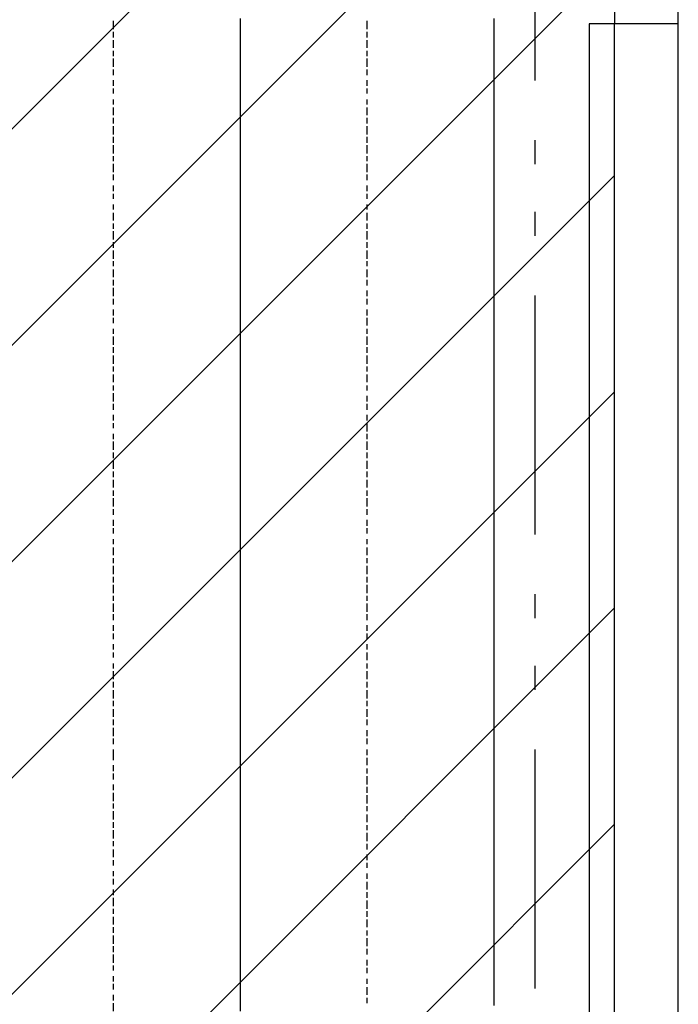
# Model space of a CAD drawing. Extents: x 997 to 109698, y 921 to 94021.
# Tile 679 of 718: x 35889 to 36923, y 50023 to 51568. Entities that reach past the tile are written whole.
import ezdxf

# ---------------------------------------------------------------- set-up
doc = ezdxf.new("R2010")
doc.units = 0
doc.header["$MEASUREMENT"] = 0
for name, color, linetype in [('12', 7, 'CONTINUOUS'), ('28', 7, 'CONTINUOUS'), ('40', 7, 'CONTINUOUS')]:
    doc.layers.add(name, color=color, linetype=linetype)

msp = doc.modelspace()

# ---------------------------------------------------------------- linework, layer by layer
at = {"layer": '12', "color": 1}
for p, q in [((36036.630503, 51552.563401), (36036.630503, 51565.563401)), ((36434.630503, 51552.563401), (36434.630503, 51565.563401)), ((36036.630503, 51539.563401), (36036.630503, 51548.563401)), ((36434.630503, 51539.563401), (36434.630503, 51548.563401)), ((36036.630503, 51523.563401), (36036.630503, 51535.563401)), ((36434.630503, 51523.563401), (36434.630503, 51535.563401)), ((36036.630503, 51510.563401), (36036.630503, 51518.563401)), ((36434.630503, 51510.563401), (36434.630503, 51518.563401)), ((36036.630503, 51493.563401), (36036.630503, 51506.563401)), ((36434.630503, 51493.563401), (36434.630503, 51506.563401)), ((36036.630503, 51480.563401), (36036.630503, 51489.563401)), ((36434.630503, 51480.563401), (36434.630503, 51489.563401)), ((36036.630503, 51463.563401), (36036.630503, 51472.563401)), ((36434.630503, 51463.563401), (36434.630503, 51472.563401)), ((36036.630503, 51451.563401), (36036.630503, 51459.563401)), ((36434.630503, 51451.563401), (36434.630503, 51459.563401)), ((36036.630503, 51434.563401), (36036.630503, 51442.563401)), ((36434.630503, 51434.563401), (36434.630503, 51442.563401)), ((36036.630503, 51417.563401), (36036.630503, 51429.563401)), ((36434.630503, 51417.563401), (36434.630503, 51429.563401)), ((36036.630503, 51404.563401), (36036.630503, 51413.563401)), ((36434.630503, 51404.563401), (36434.630503, 51413.563401)), ((36036.630503, 51387.563401), (36036.630503, 51400.563401)), ((36434.630503, 51387.563401), (36434.630503, 51400.563401)), ((36036.630503, 51374.563401), (36036.630503, 51383.563401)), ((36434.630503, 51374.563401), (36434.630503, 51383.563401)), ((36036.630503, 51357.563401), (36036.630503, 51370.563401)), ((36434.630503, 51357.563401), (36434.630503, 51370.563401)), ((36036.630503, 51345.563401), (36036.630503, 51353.563401)), ((36036.630503, 51328.563401), (36036.630503, 51341.563401)), ((36434.630503, 51345.563401), (36434.630503, 51353.563401)), ((36434.630503, 51328.563401), (36434.630503, 51341.563401)), ((36036.630503, 51315.563401), (36036.630503, 51324.563401)), ((36434.630503, 51315.563401), (36434.630503, 51324.563401)), ((36036.630503, 51298.563401), (36036.630503, 51307.563401)), ((36036.630503, 51286.563401), (36036.630503, 51294.563401)), ((36434.630503, 51298.563401), (36434.630503, 51307.563401)), ((36434.630503, 51286.563401), (36434.630503, 51294.563401)), ((36036.630503, 51269.563401), (36036.630503, 51277.563401)), ((36036.630503, 51252.563401), (36036.630503, 51264.563401)), ((36434.630503, 51269.563401), (36434.630503, 51277.563401)), ((36434.630503, 51252.563401), (36434.630503, 51264.563401)), ((36036.630503, 51239.563401), (36036.630503, 51247.563401)), ((36036.630503, 51222.563401), (36036.630503, 51235.563401)), ((36434.630503, 51239.563401), (36434.630503, 51247.563401)), ((36434.630503, 51222.563401), (36434.630503, 51235.563401)), ((36036.630503, 51209.563401), (36036.630503, 51218.563401)), ((36434.630503, 51209.563401), (36434.630503, 51218.563401)), ((36036.630503, 51192.563401), (36036.630503, 51205.563401)), ((36434.630503, 51192.563401), (36434.630503, 51205.563401)), ((36036.630503, 51180.563401), (36036.630503, 51188.563401)), ((36434.630503, 51180.563401), (36434.630503, 51188.563401)), ((36036.630503, 51163.563401), (36036.630503, 51175.563401)), ((36434.630503, 51163.563401), (36434.630503, 51175.563401)), ((36036.630503, 51150.563401), (36036.630503, 51159.563401)), ((36434.630503, 51150.563401), (36434.630503, 51159.563401)), ((36036.630503, 51133.563401), (36036.630503, 51146.563401)), ((36434.630503, 51133.563401), (36434.630503, 51142.563401)), ((36036.630503, 51120.563401), (36036.630503, 51129.563401)), ((36434.630503, 51120.563401), (36434.630503, 51129.563401)), ((36036.630503, 51103.563401), (36036.630503, 51112.563401)), ((36434.630503, 51103.563401), (36434.630503, 51112.563401)), ((36036.630503, 51091.563401), (36036.630503, 51099.563401)), ((36434.630503, 51087.563401), (36434.630503, 51099.563401)), ((36036.630503, 51074.563401), (36036.630503, 51082.563401)), ((36434.630503, 51074.563401), (36434.630503, 51082.563401)), ((36036.630503, 51057.563401), (36036.630503, 51070.563401)), ((36434.630503, 51057.563401), (36434.630503, 51070.563401)), ((36036.630503, 51044.563401), (36036.630503, 51053.563401)), ((36434.630503, 51044.563401), (36434.630503, 51053.563401)), ((36036.630503, 51027.563401), (36036.630503, 51040.563401)), ((36434.630503, 51027.563401), (36434.630503, 51040.563401)), ((36036.630503, 51015.563401), (36036.630503, 51023.563401)), ((36434.630503, 51015.563401), (36434.630503, 51023.563401)), ((36036.630503, 50998.563401), (36036.630503, 51010.563401)), ((36434.630503, 50998.563401), (36434.630503, 51010.563401)), ((36036.630503, 50985.563401), (36036.630503, 50993.563401)), ((36434.630503, 50985.563401), (36434.630503, 50993.563401)), ((36036.630503, 50968.563401), (36036.630503, 50981.563401)), ((36434.630503, 50968.563401), (36434.630503, 50977.563401)), ((36036.630503, 50955.563401), (36036.630503, 50964.563401)), ((36434.630503, 50955.563401), (36434.630503, 50964.563401)), ((36036.630503, 50938.563401), (36036.630503, 50947.563401)), ((36434.630503, 50938.563401), (36434.630503, 50947.563401)), ((36036.630503, 50926.563401), (36036.630503, 50934.563401)), ((36434.630503, 50921.563401), (36434.630503, 50934.563401)), ((36036.630503, 50909.563401), (36036.630503, 50917.563401)), ((36434.630503, 50909.563401), (36434.630503, 50917.563401)), ((36036.630503, 50892.563401), (36036.630503, 50905.563401)), ((36434.630503, 50892.563401), (36434.630503, 50905.563401)), ((36036.630503, 50879.563401), (36036.630503, 50888.563401)), ((36434.630503, 50879.563401), (36434.630503, 50888.563401)), ((36036.630503, 50862.563401), (36036.630503, 50875.563401)), ((36434.630503, 50862.563401), (36434.630503, 50875.563401)), ((36036.630503, 50849.563401), (36036.630503, 50858.563401)), ((36434.630503, 50849.563401), (36434.630503, 50858.563401)), ((36036.630503, 50833.563401), (36036.630503, 50845.563401)), ((36434.630503, 50833.563401), (36434.630503, 50845.563401)), ((36036.630503, 50820.563401), (36036.630503, 50828.563401)), ((36036.630503, 50803.563401), (36036.630503, 50816.563401)), ((36434.630503, 50820.563401), (36434.630503, 50828.563401)), ((36434.630503, 50803.563401), (36434.630503, 50816.563401)), ((36036.630503, 50790.563401), (36036.630503, 50799.563401)), ((36434.630503, 50790.563401), (36434.630503, 50799.563401)), ((36036.630503, 50773.563401), (36036.630503, 50782.563401)), ((36036.630503, 50761.563401), (36036.630503, 50769.563401)), ((36434.630503, 50773.563401), (36434.630503, 50782.563401)), ((36434.630503, 50761.563401), (36434.630503, 50769.563401)), ((36036.630503, 50744.563401), (36036.630503, 50752.563401)), ((36036.630503, 50727.563401), (36036.630503, 50739.563401)), ((36434.630503, 50744.563401), (36434.630503, 50752.563401)), ((36434.630503, 50727.563401), (36434.630503, 50739.563401)), ((36036.630503, 50714.563401), (36036.630503, 50722.563401)), ((36434.630503, 50714.563401), (36434.630503, 50722.563401)), ((36036.630503, 50697.563401), (36036.630503, 50710.563401)), ((36434.630503, 50697.563401), (36434.630503, 50710.563401)), ((36036.630503, 50684.563401), (36036.630503, 50693.563401)), ((36434.630503, 50684.563401), (36434.630503, 50693.563401)), ((36036.630503, 50667.563401), (36036.630503, 50680.563401)), ((36434.630503, 50667.563401), (36434.630503, 50680.563401)), ((36036.630503, 50655.563401), (36036.630503, 50663.563401)), ((36434.630503, 50655.563401), (36434.630503, 50663.563401)), ((36036.630503, 50638.563401), (36036.630503, 50651.563401)), ((36434.630503, 50638.563401), (36434.630503, 50651.563401)), ((36036.630503, 50625.563401), (36036.630503, 50634.563401)), ((36434.630503, 50625.563401), (36434.630503, 50634.563401)), ((36036.630503, 50608.563401), (36036.630503, 50617.563401)), ((36434.630503, 50608.563401), (36434.630503, 50617.563401)), ((36036.630503, 50595.563401), (36036.630503, 50604.563401)), ((36434.630503, 50595.563401), (36434.630503, 50604.563401)), ((36036.630503, 50579.563401), (36036.630503, 50587.563401)), ((36434.630503, 50579.563401), (36434.630503, 50587.563401)), ((36036.630503, 50566.563401), (36036.630503, 50574.563401)), ((36434.630503, 50562.563401), (36434.630503, 50574.563401)), ((36036.630503, 50549.563401), (36036.630503, 50557.563401)), ((36434.630503, 50549.563401), (36434.630503, 50557.563401)), ((36036.630503, 50532.563401), (36036.630503, 50545.563401)), ((36434.630503, 50532.563401), (36434.630503, 50545.563401)), ((36036.630503, 50519.563401), (36036.630503, 50528.563401)), ((36434.630503, 50519.563401), (36434.630503, 50528.563401)), ((36036.630503, 50502.563401), (36036.630503, 50515.563401)), ((36434.630503, 50502.563401), (36434.630503, 50515.563401)), ((36036.630503, 50490.563401), (36036.630503, 50498.563401)), ((36434.630503, 50490.563401), (36434.630503, 50498.563401)), ((36036.630503, 50473.563401), (36036.630503, 50485.563401)), ((36434.630503, 50473.563401), (36434.630503, 50485.563401)), ((36036.630503, 50460.563401), (36036.630503, 50469.563401)), ((36434.630503, 50460.563401), (36434.630503, 50469.563401)), ((36036.630503, 50443.563401), (36036.630503, 50456.563401)), ((36434.630503, 50443.563401), (36434.630503, 50452.563401)), ((36036.630503, 50430.563401), (36036.630503, 50439.563401)), ((36434.630503, 50430.563401), (36434.630503, 50439.563401)), ((36036.630503, 50413.563401), (36036.630503, 50422.563401)), ((36036.630503, 50405.563401), (36036.630503, 50413.563401)), ((36434.630503, 50413.563401), (36434.630503, 50422.563401)), ((36434.630503, 50397.563401), (36434.630503, 50409.563401)), ((36036.630503, 50388.563401), (36036.630503, 50397.563401)), ((36036.630503, 50375.563401), (36036.630503, 50384.563401)), ((36434.630503, 50384.563401), (36434.630503, 50392.563401)), ((36036.630503, 50358.563401), (36036.630503, 50367.563401)), ((36434.630503, 50367.563401), (36434.630503, 50380.563401)), ((36036.630503, 50341.563401), (36036.630503, 50354.563401)), ((36434.630503, 50354.563401), (36434.630503, 50363.563401)), ((36036.630503, 50329.563401), (36036.630503, 50337.563401)), ((36434.630503, 50337.563401), (36434.630503, 50350.563401)), ((36036.630503, 50312.563401), (36036.630503, 50325.563401)), ((36434.630503, 50325.563401), (36434.630503, 50333.563401)), ((36036.630503, 50299.563401), (36036.630503, 50308.563401)), ((36434.630503, 50308.563401), (36434.630503, 50320.563401)), ((36036.630503, 50282.563401), (36036.630503, 50295.563401)), ((36434.630503, 50295.563401), (36434.630503, 50303.563401)), ((36434.630503, 50278.563401), (36434.630503, 50291.563401)), ((36036.630503, 50270.563401), (36036.630503, 50278.563401)), ((36434.630503, 50265.563401), (36434.630503, 50274.563401)), ((36036.630503, 50253.563401), (36036.630503, 50265.563401)), ((36036.630503, 50240.563401), (36036.630503, 50248.563401)), ((36434.630503, 50248.563401), (36434.630503, 50257.563401)), ((36434.630503, 50236.563401), (36434.630503, 50244.563401)), ((36036.630503, 50223.563401), (36036.630503, 50231.563401)), ((36036.630503, 50210.563401), (36036.630503, 50219.563401)), ((36434.630503, 50219.563401), (36434.630503, 50227.563401)), ((36434.630503, 50202.563401), (36434.630503, 50214.563401)), ((36036.630503, 50193.563401), (36036.630503, 50202.563401)), ((36434.630503, 50189.563401), (36434.630503, 50198.563401)), ((36036.630503, 50176.563401), (36036.630503, 50189.563401)), ((36434.630503, 50172.563401), (36434.630503, 50185.563401)), ((36036.630503, 50164.563401), (36036.630503, 50172.563401)), ((36434.630503, 50159.563401), (36434.630503, 50168.563401)), ((36036.630503, 50147.563401), (36036.630503, 50159.563401)), ((36434.630503, 50143.563401), (36434.630503, 50155.563401)), ((36036.630503, 50134.563401), (36036.630503, 50143.563401)), ((36434.630503, 50130.563401), (36434.630503, 50138.563401)), ((36036.630503, 50117.563401), (36036.630503, 50130.563401)), ((36434.630503, 50113.563401), (36434.630503, 50126.563401)), ((36036.630503, 50104.563401), (36036.630503, 50113.563401)), ((36434.630503, 50100.563401), (36434.630503, 50109.563401)), ((36036.630503, 50087.563401), (36036.630503, 50100.563401)), ((36434.630503, 50083.563401), (36434.630503, 50092.563401)), ((36036.630503, 50075.563401), (36036.630503, 50083.563401)), ((36434.630503, 50071.563401), (36434.630503, 50079.563401)), ((36036.630503, 50058.563401), (36036.630503, 50066.563401)), ((36434.630503, 50054.563401), (36434.630503, 50062.563401)), ((36036.630503, 50045.563401), (36036.630503, 50054.563401)), ((36434.630503, 50037.563401), (36434.630503, 50049.563401)), ((36036.630503, 50028.563401), (36036.630503, 50037.563401)), ((36434.630503, 50024.563401), (36434.630503, 50032.563401)), ((36036.630503, 50011.563401), (36036.630503, 50024.563401))]:
    msp.add_line(p, q, dxfattribs=at)
at = {"layer": '12', "color": 5}
for p, q in [((36235.630503, 51561.563401), (36235.630503, 51569.563401)), ((36235.630503, 51548.563401), (36235.630503, 51561.563401)), ((36633.630503, 51556.563401), (36633.630503, 51569.563401)), ((36235.630503, 51539.563401), (36235.630503, 51548.563401)), ((36633.630503, 51548.563401), (36633.630503, 51556.563401)), ((36633.630503, 51539.563401), (36633.630503, 51548.563401)), ((36235.630503, 51527.563401), (36235.630503, 51539.563401)), ((36235.630503, 51518.563401), (36235.630503, 51527.563401)), ((36633.630503, 51527.563401), (36633.630503, 51539.563401)), ((36633.630503, 51518.563401), (36633.630503, 51527.563401)), ((36235.630503, 51510.563401), (36235.630503, 51518.563401)), ((36235.630503, 51497.563401), (36235.630503, 51510.563401)), ((36633.630503, 51510.563401), (36633.630503, 51518.563401)), ((36633.630503, 51497.563401), (36633.630503, 51510.563401)), ((36235.630503, 51489.563401), (36235.630503, 51497.563401)), ((36633.630503, 51489.563401), (36633.630503, 51497.563401)), ((36235.630503, 51480.563401), (36235.630503, 51489.563401)), ((36235.630503, 51468.563401), (36235.630503, 51480.563401)), ((36633.630503, 51480.563401), (36633.630503, 51489.563401)), ((36633.630503, 51468.563401), (36633.630503, 51480.563401)), ((36235.630503, 51459.563401), (36235.630503, 51468.563401)), ((36633.630503, 51459.563401), (36633.630503, 51468.563401)), ((36235.630503, 51451.563401), (36235.630503, 51459.563401)), ((36235.630503, 51438.563401), (36235.630503, 51451.563401)), ((36633.630503, 51446.563401), (36633.630503, 51459.563401)), ((36235.630503, 51429.563401), (36235.630503, 51438.563401)), ((36633.630503, 51438.563401), (36633.630503, 51446.563401)), ((36633.630503, 51429.563401), (36633.630503, 51438.563401)), ((36235.630503, 51417.563401), (36235.630503, 51429.563401)), ((36633.630503, 51417.563401), (36633.630503, 51429.563401)), ((36235.630503, 51408.563401), (36235.630503, 51417.563401)), ((36235.630503, 51400.563401), (36235.630503, 51408.563401)), ((36633.630503, 51408.563401), (36633.630503, 51417.563401)), ((36633.630503, 51400.563401), (36633.630503, 51408.563401)), ((36235.630503, 51387.563401), (36235.630503, 51400.563401)), ((36235.630503, 51379.563401), (36235.630503, 51387.563401)), ((36633.630503, 51387.563401), (36633.630503, 51400.563401)), ((36633.630503, 51379.563401), (36633.630503, 51387.563401)), ((36235.630503, 51370.563401), (36235.630503, 51379.563401)), ((36633.630503, 51370.563401), (36633.630503, 51379.563401)), ((36235.630503, 51357.563401), (36235.630503, 51370.563401)), ((36235.630503, 51349.563401), (36235.630503, 51357.563401)), ((36633.630503, 51357.563401), (36633.630503, 51370.563401)), ((36633.630503, 51349.563401), (36633.630503, 51357.563401)), ((36235.630503, 51341.563401), (36235.630503, 51349.563401)), ((36235.630503, 51328.563401), (36235.630503, 51341.563401)), ((36633.630503, 51336.563401), (36633.630503, 51349.563401)), ((36235.630503, 51319.563401), (36235.630503, 51328.563401)), ((36633.630503, 51328.563401), (36633.630503, 51336.563401)), ((36633.630503, 51319.563401), (36633.630503, 51328.563401)), ((36235.630503, 51307.563401), (36235.630503, 51319.563401)), ((36633.630503, 51307.563401), (36633.630503, 51319.563401)), ((36235.630503, 51298.563401), (36235.630503, 51307.563401)), ((36235.630503, 51290.563401), (36235.630503, 51298.563401)), ((36633.630503, 51298.563401), (36633.630503, 51307.563401)), ((36633.630503, 51290.563401), (36633.630503, 51298.563401)), ((36235.630503, 51277.563401), (36235.630503, 51290.563401)), ((36633.630503, 51277.563401), (36633.630503, 51290.563401)), ((36235.630503, 51269.563401), (36235.630503, 51277.563401)), ((36235.630503, 51260.563401), (36235.630503, 51269.563401)), ((36633.630503, 51269.563401), (36633.630503, 51277.563401)), ((36633.630503, 51260.563401), (36633.630503, 51269.563401)), ((36235.630503, 51247.563401), (36235.630503, 51260.563401)), ((36633.630503, 51247.563401), (36633.630503, 51260.563401)), ((36235.630503, 51239.563401), (36235.630503, 51247.563401)), ((36235.630503, 51230.563401), (36235.630503, 51239.563401)), ((36633.630503, 51239.563401), (36633.630503, 51247.563401)), ((36633.630503, 51226.563401), (36633.630503, 51239.563401)), ((36235.630503, 51218.563401), (36235.630503, 51230.563401)), ((36235.630503, 51209.563401), (36235.630503, 51218.563401)), ((36633.630503, 51218.563401), (36633.630503, 51226.563401)), ((36633.630503, 51209.563401), (36633.630503, 51218.563401)), ((36235.630503, 51197.563401), (36235.630503, 51209.563401)), ((36633.630503, 51197.563401), (36633.630503, 51209.563401)), ((36235.630503, 51188.563401), (36235.630503, 51197.563401)), ((36235.630503, 51180.563401), (36235.630503, 51188.563401)), ((36633.630503, 51188.563401), (36633.630503, 51197.563401)), ((36633.630503, 51180.563401), (36633.630503, 51188.563401)), ((36235.630503, 51167.563401), (36235.630503, 51180.563401)), ((36633.630503, 51167.563401), (36633.630503, 51180.563401)), ((36235.630503, 51159.563401), (36235.630503, 51167.563401)), ((36235.630503, 51150.563401), (36235.630503, 51159.563401)), ((36633.630503, 51159.563401), (36633.630503, 51167.563401)), ((36633.630503, 51150.563401), (36633.630503, 51159.563401)), ((36235.630503, 51137.563401), (36235.630503, 51150.563401)), ((36633.630503, 51137.563401), (36633.630503, 51150.563401)), ((36235.630503, 51129.563401), (36235.630503, 51137.563401)), ((36235.630503, 51120.563401), (36235.630503, 51129.563401)), ((36633.630503, 51129.563401), (36633.630503, 51137.563401)), ((36633.630503, 51116.563401), (36633.630503, 51129.563401)), ((36235.630503, 51108.563401), (36235.630503, 51120.563401)), ((36633.630503, 51108.563401), (36633.630503, 51116.563401)), ((36235.630503, 51099.563401), (36235.630503, 51108.563401)), ((36235.630503, 51087.563401), (36235.630503, 51099.563401)), ((36633.630503, 51099.563401), (36633.630503, 51108.563401)), ((36633.630503, 51087.563401), (36633.630503, 51099.563401)), ((36235.630503, 51078.563401), (36235.630503, 51087.563401)), ((36235.630503, 51070.563401), (36235.630503, 51078.563401)), ((36633.630503, 51078.563401), (36633.630503, 51087.563401)), ((36633.630503, 51070.563401), (36633.630503, 51078.563401)), ((36235.630503, 51057.563401), (36235.630503, 51070.563401)), ((36633.630503, 51057.563401), (36633.630503, 51070.563401)), ((36235.630503, 51048.563401), (36235.630503, 51057.563401)), ((36235.630503, 51040.563401), (36235.630503, 51048.563401)), ((36633.630503, 51048.563401), (36633.630503, 51057.563401)), ((36633.630503, 51040.563401), (36633.630503, 51048.563401)), ((36235.630503, 51027.563401), (36235.630503, 51040.563401)), ((36633.630503, 51027.563401), (36633.630503, 51040.563401)), ((36235.630503, 51019.563401), (36235.630503, 51027.563401)), ((36235.630503, 51010.563401), (36235.630503, 51019.563401)), ((36633.630503, 51019.563401), (36633.630503, 51027.563401)), ((36633.630503, 51006.563401), (36633.630503, 51019.563401)), ((36235.630503, 50998.563401), (36235.630503, 51010.563401)), ((36633.630503, 50998.563401), (36633.630503, 51006.563401)), ((36235.630503, 50989.563401), (36235.630503, 50998.563401)), ((36235.630503, 50981.563401), (36235.630503, 50989.563401)), ((36633.630503, 50989.563401), (36633.630503, 50998.563401)), ((36633.630503, 50977.563401), (36633.630503, 50989.563401)), ((36235.630503, 50968.563401), (36235.630503, 50981.563401)), ((36633.630503, 50968.563401), (36633.630503, 50977.563401)), ((36235.630503, 50960.563401), (36235.630503, 50968.563401)), ((36235.630503, 50947.563401), (36235.630503, 50960.563401)), ((36633.630503, 50960.563401), (36633.630503, 50968.563401)), ((36633.630503, 50947.563401), (36633.630503, 50960.563401)), ((36235.630503, 50938.563401), (36235.630503, 50947.563401)), ((36633.630503, 50938.563401), (36633.630503, 50947.563401)), ((36235.630503, 50930.563401), (36235.630503, 50938.563401)), ((36235.630503, 50917.563401), (36235.630503, 50930.563401)), ((36633.630503, 50930.563401), (36633.630503, 50938.563401)), ((36633.630503, 50917.563401), (36633.630503, 50930.563401)), ((36235.630503, 50909.563401), (36235.630503, 50917.563401)), ((36235.630503, 50900.563401), (36235.630503, 50909.563401)), ((36633.630503, 50909.563401), (36633.630503, 50917.563401)), ((36633.630503, 50900.563401), (36633.630503, 50909.563401)), ((36235.630503, 50888.563401), (36235.630503, 50900.563401)), ((36633.630503, 50888.563401), (36633.630503, 50900.563401)), ((36235.630503, 50879.563401), (36235.630503, 50888.563401)), ((36235.630503, 50871.563401), (36235.630503, 50879.563401)), ((36633.630503, 50879.563401), (36633.630503, 50888.563401)), ((36633.630503, 50866.563401), (36633.630503, 50879.563401)), ((36235.630503, 50858.563401), (36235.630503, 50871.563401)), ((36633.630503, 50858.563401), (36633.630503, 50866.563401)), ((36235.630503, 50849.563401), (36235.630503, 50858.563401)), ((36235.630503, 50837.563401), (36235.630503, 50849.563401)), ((36633.630503, 50849.563401), (36633.630503, 50858.563401)), ((36633.630503, 50837.563401), (36633.630503, 50849.563401)), ((36235.630503, 50828.563401), (36235.630503, 50837.563401)), ((36633.630503, 50828.563401), (36633.630503, 50837.563401)), ((36235.630503, 50820.563401), (36235.630503, 50828.563401)), ((36235.630503, 50807.563401), (36235.630503, 50820.563401)), ((36633.630503, 50820.563401), (36633.630503, 50828.563401)), ((36633.630503, 50807.563401), (36633.630503, 50820.563401)), ((36235.630503, 50799.563401), (36235.630503, 50807.563401)), ((36633.630503, 50799.563401), (36633.630503, 50807.563401)), ((36235.630503, 50790.563401), (36235.630503, 50799.563401)), ((36235.630503, 50778.563401), (36235.630503, 50790.563401)), ((36633.630503, 50790.563401), (36633.630503, 50799.563401)), ((36633.630503, 50778.563401), (36633.630503, 50790.563401)), ((36235.630503, 50769.563401), (36235.630503, 50778.563401)), ((36235.630503, 50761.563401), (36235.630503, 50769.563401)), ((36633.630503, 50769.563401), (36633.630503, 50778.563401)), ((36633.630503, 50756.563401), (36633.630503, 50769.563401)), ((36235.630503, 50748.563401), (36235.630503, 50761.563401)), ((36633.630503, 50748.563401), (36633.630503, 50756.563401)), ((36235.630503, 50739.563401), (36235.630503, 50748.563401)), ((36235.630503, 50727.563401), (36235.630503, 50739.563401)), ((36633.630503, 50739.563401), (36633.630503, 50748.563401)), ((36633.630503, 50727.563401), (36633.630503, 50739.563401)), ((36235.630503, 50718.563401), (36235.630503, 50727.563401)), ((36633.630503, 50718.563401), (36633.630503, 50727.563401)), ((36235.630503, 50710.563401), (36235.630503, 50718.563401)), ((36235.630503, 50697.563401), (36235.630503, 50710.563401)), ((36633.630503, 50710.563401), (36633.630503, 50718.563401)), ((36633.630503, 50697.563401), (36633.630503, 50710.563401)), ((36235.630503, 50689.563401), (36235.630503, 50697.563401)), ((36633.630503, 50689.563401), (36633.630503, 50697.563401)), ((36235.630503, 50680.563401), (36235.630503, 50689.563401)), ((36235.630503, 50667.563401), (36235.630503, 50680.563401)), ((36633.630503, 50680.563401), (36633.630503, 50689.563401)), ((36633.630503, 50667.563401), (36633.630503, 50680.563401)), ((36235.630503, 50659.563401), (36235.630503, 50667.563401)), ((36633.630503, 50659.563401), (36633.630503, 50667.563401)), ((36235.630503, 50651.563401), (36235.630503, 50659.563401)), ((36235.630503, 50638.563401), (36235.630503, 50651.563401)), ((36633.630503, 50646.563401), (36633.630503, 50659.563401)), ((36633.630503, 50638.563401), (36633.630503, 50646.563401)), ((36235.630503, 50629.563401), (36235.630503, 50638.563401)), ((36633.630503, 50629.563401), (36633.630503, 50638.563401)), ((36235.630503, 50617.563401), (36235.630503, 50629.563401)), ((36235.630503, 50608.563401), (36235.630503, 50617.563401)), ((36633.630503, 50617.563401), (36633.630503, 50629.563401)), ((36633.630503, 50608.563401), (36633.630503, 50617.563401)), ((36235.630503, 50600.563401), (36235.630503, 50608.563401)), ((36235.630503, 50587.563401), (36235.630503, 50600.563401)), ((36633.630503, 50600.563401), (36633.630503, 50608.563401)), ((36633.630503, 50587.563401), (36633.630503, 50600.563401)), ((36235.630503, 50579.563401), (36235.630503, 50587.563401)), ((36633.630503, 50579.563401), (36633.630503, 50587.563401)), ((36235.630503, 50570.563401), (36235.630503, 50579.563401)), ((36235.630503, 50557.563401), (36235.630503, 50570.563401)), ((36633.630503, 50570.563401), (36633.630503, 50579.563401)), ((36633.630503, 50557.563401), (36633.630503, 50570.563401)), ((36235.630503, 50549.563401), (36235.630503, 50557.563401)), ((36633.630503, 50549.563401), (36633.630503, 50557.563401)), ((36235.630503, 50540.563401), (36235.630503, 50549.563401)), ((36235.630503, 50528.563401), (36235.630503, 50540.563401)), ((36633.630503, 50536.563401), (36633.630503, 50549.563401)), ((36235.630503, 50519.563401), (36235.630503, 50528.563401)), ((36633.630503, 50528.563401), (36633.630503, 50536.563401)), ((36633.630503, 50519.563401), (36633.630503, 50528.563401)), ((36235.630503, 50507.563401), (36235.630503, 50519.563401)), ((36235.630503, 50498.563401), (36235.630503, 50507.563401)), ((36633.630503, 50507.563401), (36633.630503, 50519.563401)), ((36633.630503, 50498.563401), (36633.630503, 50507.563401)), ((36235.630503, 50490.563401), (36235.630503, 50498.563401)), ((36633.630503, 50490.563401), (36633.630503, 50498.563401)), ((36235.630503, 50477.563401), (36235.630503, 50490.563401)), ((36235.630503, 50469.563401), (36235.630503, 50477.563401)), ((36633.630503, 50477.563401), (36633.630503, 50490.563401)), ((36633.630503, 50469.563401), (36633.630503, 50477.563401)), ((36235.630503, 50460.563401), (36235.630503, 50469.563401)), ((36235.630503, 50447.563401), (36235.630503, 50460.563401)), ((36633.630503, 50460.563401), (36633.630503, 50469.563401)), ((36633.630503, 50447.563401), (36633.630503, 50460.563401)), ((36235.630503, 50439.563401), (36235.630503, 50447.563401)), ((36633.630503, 50439.563401), (36633.630503, 50447.563401)), ((36235.630503, 50430.563401), (36235.630503, 50439.563401)), ((36235.630503, 50418.563401), (36235.630503, 50430.563401)), ((36633.630503, 50426.563401), (36633.630503, 50439.563401)), ((36235.630503, 50409.563401), (36235.630503, 50418.563401)), ((36633.630503, 50418.563401), (36633.630503, 50426.563401)), ((36633.630503, 50409.563401), (36633.630503, 50418.563401)), ((36235.630503, 50401.563401), (36235.630503, 50409.563401)), ((36235.630503, 50388.563401), (36235.630503, 50401.563401)), ((36633.630503, 50397.563401), (36633.630503, 50409.563401)), ((36235.630503, 50380.563401), (36235.630503, 50388.563401)), ((36633.630503, 50388.563401), (36633.630503, 50397.563401)), ((36633.630503, 50380.563401), (36633.630503, 50388.563401)), ((36235.630503, 50367.563401), (36235.630503, 50380.563401)), ((36235.630503, 50358.563401), (36235.630503, 50367.563401)), ((36633.630503, 50367.563401), (36633.630503, 50380.563401)), ((36633.630503, 50358.563401), (36633.630503, 50367.563401)), ((36235.630503, 50350.563401), (36235.630503, 50358.563401)), ((36633.630503, 50350.563401), (36633.630503, 50358.563401)), ((36235.630503, 50337.563401), (36235.630503, 50350.563401)), ((36235.630503, 50329.563401), (36235.630503, 50337.563401)), ((36633.630503, 50337.563401), (36633.630503, 50350.563401)), ((36633.630503, 50329.563401), (36633.630503, 50337.563401)), ((36235.630503, 50320.563401), (36235.630503, 50329.563401)), ((36633.630503, 50320.563401), (36633.630503, 50329.563401)), ((36235.630503, 50308.563401), (36235.630503, 50320.563401)), ((36235.630503, 50299.563401), (36235.630503, 50308.563401)), ((36633.630503, 50308.563401), (36633.630503, 50320.563401)), ((36633.630503, 50299.563401), (36633.630503, 50308.563401)), ((36235.630503, 50291.563401), (36235.630503, 50299.563401)), ((36235.630503, 50278.563401), (36235.630503, 50291.563401)), ((36633.630503, 50286.563401), (36633.630503, 50299.563401)), ((36235.630503, 50270.563401), (36235.630503, 50278.563401)), ((36633.630503, 50278.563401), (36633.630503, 50286.563401)), ((36633.630503, 50270.563401), (36633.630503, 50278.563401)), ((36235.630503, 50257.563401), (36235.630503, 50270.563401)), ((36633.630503, 50257.563401), (36633.630503, 50270.563401)), ((36235.630503, 50248.563401), (36235.630503, 50257.563401)), ((36235.630503, 50240.563401), (36235.630503, 50248.563401)), ((36633.630503, 50248.563401), (36633.630503, 50257.563401)), ((36633.630503, 50240.563401), (36633.630503, 50248.563401)), ((36235.630503, 50227.563401), (36235.630503, 50240.563401)), ((36633.630503, 50227.563401), (36633.630503, 50240.563401)), ((36235.630503, 50219.563401), (36235.630503, 50227.563401)), ((36235.630503, 50214.563401), (36235.630503, 50219.563401)), ((36235.630503, 50202.563401), (36235.630503, 50214.563401)), ((36633.630503, 50219.563401), (36633.630503, 50227.563401)), ((36633.630503, 50210.563401), (36633.630503, 50219.563401)), ((36235.630503, 50193.563401), (36235.630503, 50202.563401)), ((36633.630503, 50198.563401), (36633.630503, 50210.563401)), ((36633.630503, 50189.563401), (36633.630503, 50198.563401)), ((36235.630503, 50185.563401), (36235.630503, 50193.563401)), ((36235.630503, 50172.563401), (36235.630503, 50185.563401)), ((36633.630503, 50176.563401), (36633.630503, 50189.563401)), ((36235.630503, 50164.563401), (36235.630503, 50172.563401)), ((36633.630503, 50168.563401), (36633.630503, 50176.563401)), ((36633.630503, 50159.563401), (36633.630503, 50168.563401)), ((36235.630503, 50155.563401), (36235.630503, 50164.563401)), ((36235.630503, 50143.563401), (36235.630503, 50155.563401)), ((36633.630503, 50147.563401), (36633.630503, 50159.563401)), ((36235.630503, 50134.563401), (36235.630503, 50143.563401)), ((36633.630503, 50138.563401), (36633.630503, 50147.563401)), ((36633.630503, 50130.563401), (36633.630503, 50138.563401)), ((36235.630503, 50121.563401), (36235.630503, 50134.563401)), ((36235.630503, 50113.563401), (36235.630503, 50121.563401)), ((36633.630503, 50117.563401), (36633.630503, 50130.563401)), ((36235.630503, 50104.563401), (36235.630503, 50113.563401)), ((36235.630503, 50092.563401), (36235.630503, 50104.563401)), ((36633.630503, 50109.563401), (36633.630503, 50117.563401)), ((36633.630503, 50100.563401), (36633.630503, 50109.563401)), ((36235.630503, 50083.563401), (36235.630503, 50092.563401)), ((36633.630503, 50087.563401), (36633.630503, 50100.563401)), ((36235.630503, 50075.563401), (36235.630503, 50083.563401)), ((36235.630503, 50062.563401), (36235.630503, 50075.563401)), ((36633.630503, 50079.563401), (36633.630503, 50087.563401)), ((36633.630503, 50066.563401), (36633.630503, 50079.563401)), ((36235.630503, 50054.563401), (36235.630503, 50062.563401)), ((36633.630503, 50058.563401), (36633.630503, 50066.563401)), ((36633.630503, 50049.563401), (36633.630503, 50058.563401)), ((36235.630503, 50045.563401), (36235.630503, 50054.563401)), ((36235.630503, 50032.563401), (36235.630503, 50045.563401)), ((36633.630503, 50037.563401), (36633.630503, 50049.563401)), ((36235.630503, 50024.563401), (36235.630503, 50032.563401)), ((36633.630503, 50028.563401), (36633.630503, 50037.563401)), ((36633.630503, 50020.563401), (36633.630503, 50028.563401)), ((36235.630503, 50011.563401), (36235.630503, 50024.563401))]:
    msp.add_line(p, q, dxfattribs=at)
at = {"layer": '28', "color": 2}
for p, q in [((19852.073457, 35370.953237), (36822.636205, 52341.515986)), ((20191.484712, 35370.953237), (36822.636205, 52002.104731)), ((20530.895967, 35370.953237), (36822.636205, 51662.693476)), ((20870.307222, 35370.953237), (36822.636205, 51323.282221)), ((21209.718477, 35370.953237), (36822.636205, 50983.870966)), ((21549.129732, 35370.953237), (36822.636205, 50644.459711)), ((21888.540987, 35370.953237), (36822.636205, 50305.048456))]:
    msp.add_line(p, q, dxfattribs=at)
at = {"layer": '40', "color": 8, "linetype": 'Continuous'}
for p, q in [((36822.636205, 53960.954238), (36822.636205, 51560.954237)), ((36922.636205, 51560.954237), (36922.636205, 53960.954238)), ((36697.636205, 51847.204238), (36697.636205, 51472.204238)), ((36782.636205, 51560.954237), (36782.636205, 48360.954237)), ((36822.636205, 51560.954237), (36782.636205, 51560.954237)), ((36822.636205, 48360.954237), (36822.636205, 51560.954237)), ((36922.636205, 51560.954237), (36822.636205, 51560.954237)), ((36922.636205, 48360.954237), (36922.636205, 51560.954237)), ((36697.636205, 51378.454238), (36697.636205, 51340.954238)), ((36697.636205, 51265.954238), (36697.636205, 51228.454238)), ((36697.636205, 51134.704238), (36697.636205, 50759.704238)), ((36697.636205, 50665.954238), (36697.636205, 50628.454238)), ((36697.636205, 50553.454238), (36697.636205, 50515.954238)), ((36697.636205, 50422.204238), (36697.636205, 50047.204238))]:
    msp.add_line(p, q, dxfattribs=at)

doc.saveas('drawing.dxf')
